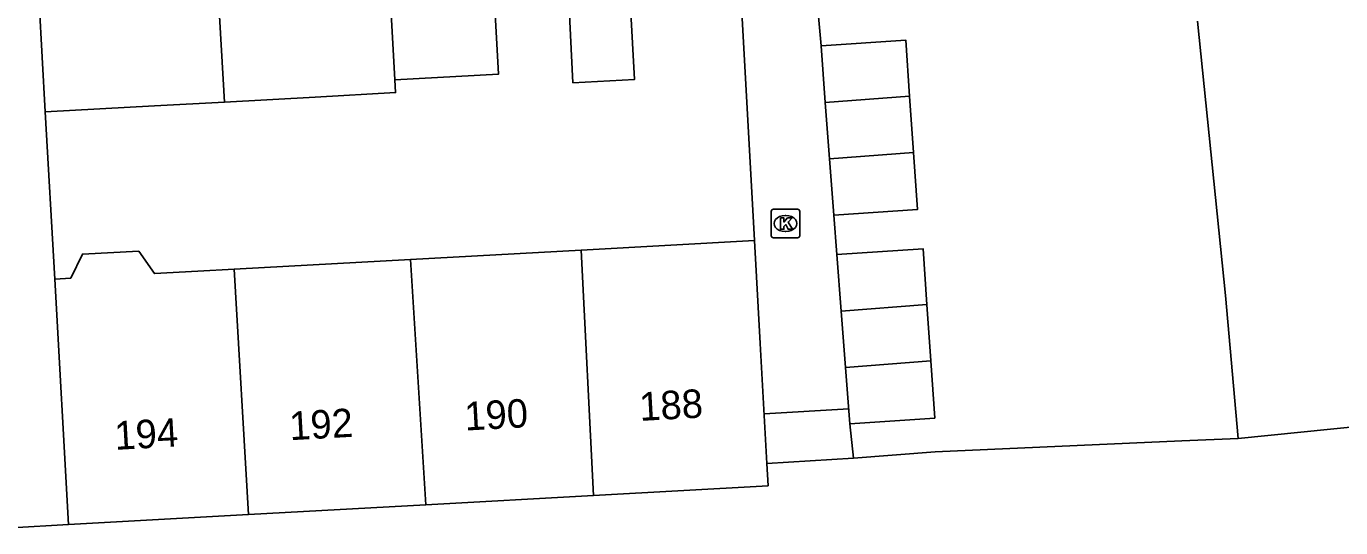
# Model space of a CAD drawing. Extents: x 162250 to 162654, y 380744 to 381605.
# Drawn here: x 162500.72 to 162546.81, y 380778.05 to 380795.64 of the extents above; entities that cross this region are included whole.
import ezdxf

# ---------------------------------------------------------------- set-up
doc = ezdxf.new("R2010")
doc.units = 0
for name, color, linetype in [('IMGEO_Hek', 7, 'Continuous'), ('IMGEO_Kolk', 7, 'Continuous'), ('IMGEO_Muur', 7, 'Continuous'), ('IMGEO_Pand', 7, 'Continuous'), ('IMGEO_Pand_nummerreeks', 7, 'Continuous'), ('IMGEO_Voetpad_open', 7, 'Continuous')]:
    doc.layers.add(name, color=color, linetype=linetype)

msp = doc.modelspace()

# ---------------------------------------------------------------- linework, layer by layer
at = {"layer": 'IMGEO_Hek'}
msp.add_lwpolyline([(162529.566, 380782.219), (162526.59, 380782.049)], dxfattribs=at)
at = {"layer": 'IMGEO_Kolk'}
for p, q in [((162526.842, 380788.293), (162526.842, 380789.145)), ((162526.917, 380789.219), (162527.769, 380789.219)), ((162527.33, 380788.999), (162527.355, 380788.999)), ((162527.843, 380789.145), (162527.843, 380788.293)), ((162527.353, 380788.439), (162527.328, 380788.439)), ((162527.769, 380788.219), (162526.917, 380788.219))]:
    msp.add_line(p, q, dxfattribs=at)
for points in [[(162526.842, 380788.293), (162526.842, 380789.145)], [(162526.917, 380789.219), (162527.769, 380789.219)], [(162527.163, 380788.919), (162527.286, 380788.919), (162527.286, 380788.768), (162527.416, 380788.919), (162527.58, 380788.919), (162527.434, 380788.768), (162527.587, 380788.519), (162527.435, 380788.519), (162527.35, 380788.683), (162527.286, 380788.616), (162527.286, 380788.519), (162527.163, 380788.519), (162527.163, 380788.919)], [(162527.843, 380789.145), (162527.843, 380788.293)], [(162527.769, 380788.219), (162526.917, 380788.219)]]:
    msp.add_lwpolyline(points, dxfattribs=at)
for centre, start, end in [((162526.919, 380789.143), 91.552, 178.448), ((162526.919, 380789.143), 91.552, 178.448), ((162527.767, 380789.143), 1.552, 88.448), ((162527.767, 380789.143), 1.552, 88.448), ((162526.919, 380788.295), 181.552, 268.448), ((162526.919, 380788.295), 181.552, 268.448), ((162527.767, 380788.295), 271.552, 358.448), ((162527.767, 380788.295), 271.552, 358.448)]:
    msp.add_arc(centre, 0.0765, start, end, dxfattribs=at)
for centre, major_axis, ratio, start_param, end_param in [((162527.329, 380788.719), (-0.387, 0.002), 0.722429, 4.712389, 7.853982), ((162527.354, 380788.719), (-0.39, 0.002), 0.717154, 1.570796, 4.712389)]:
    msp.add_ellipse(centre, major_axis=major_axis, ratio=ratio, start_param=start_param, end_param=end_param, dxfattribs=at)
at = {"layer": 'IMGEO_Muur'}
for points in [[(162501.383, 380792.633), (162501.726, 380786.77)], [(162541.237, 380781.095), (162543.214, 380781.184)]]:
    msp.add_lwpolyline(points, dxfattribs=at)
at = {"layer": 'IMGEO_Pand'}
for points in [[(162521.84, 380797.61), (162522.052, 380793.775), (162519.891, 380793.655), (162519.7, 380797.492)], [(162513.462, 380797.148), (162513.649, 380793.759)], [(162513.649, 380793.759), (162517.284, 380793.96), (162517.097, 380797.348)], [(162507.451, 380796.815), (162507.673, 380792.981)], [(162501.171, 380796.468), (162501.383, 380792.633)], [(162543.214, 380781.184), (162542.767, 380786.192), (162541.786, 380795.815)], [(162531.696, 380793.19), (162531.562, 380795.151), (162528.589, 380794.948)], [(162528.737, 380792.969), (162528.589, 380794.948)], [(162513.649, 380793.759), (162513.674, 380793.313), (162510.849, 380793.157), (162507.673, 380792.981)], [(162507.673, 380792.981), (162505.216, 380792.845), (162501.383, 380792.633)], [(162531.696, 380793.19), (162528.737, 380792.969)], [(162528.885, 380790.99), (162528.737, 380792.969)], [(162531.831, 380791.21), (162531.696, 380793.19)], [(162531.831, 380791.21), (162528.885, 380790.99)], [(162529.033, 380789.011), (162531.967, 380789.211), (162531.831, 380791.21)], [(162529.033, 380789.011), (162528.885, 380790.99)], [(162520.184, 380787.787), (162526.255, 380788.122)], [(162526.255, 380788.122), (162526.454, 380784.513), (162526.687, 380780.301)], [(162501.726, 380786.77), (162502.28, 380786.8), (162502.694, 380787.646), (162504.665, 380787.754), (162505.219, 380786.961), (162506.735, 380787.044), (162508.012, 380787.115)], [(162508.012, 380787.115), (162514.19, 380787.456)], [(162514.19, 380787.456), (162520.184, 380787.787)], [(162514.735, 380778.857), (162514.19, 380787.456)], [(162520.613, 380779.182), (162520.184, 380787.787)], [(162532.303, 380785.885), (162532.17, 380787.835), (162529.141, 380787.631)], [(162529.295, 380785.651), (162529.141, 380787.631)], [(162508.51, 380778.514), (162508.012, 380787.115)], [(162501.726, 380786.77), (162502.201, 380778.165)], [(162532.303, 380785.885), (162529.295, 380785.651)], [(162529.448, 380783.672), (162529.295, 380785.651)], [(162532.438, 380783.904), (162532.303, 380785.885)], [(162532.438, 380783.904), (162529.448, 380783.672)], [(162529.602, 380781.692), (162532.575, 380781.895), (162532.438, 380783.904)], [(162529.602, 380781.692), (162529.448, 380783.672)], [(162543.214, 380781.184), (162554.2, 380782.295)], [(162520.613, 380779.182), (162526.73, 380779.52), (162526.687, 380780.301)], [(162514.735, 380778.857), (162520.613, 380779.182)], [(162508.51, 380778.514), (162514.735, 380778.857)], [(162502.201, 380778.165), (162508.51, 380778.514)]]:
    msp.add_lwpolyline(points, dxfattribs=at)
at = {"layer": 'IMGEO_Voetpad_open'}
for points in [[(162521.84, 380797.61), (162525.72, 380797.824), (162526.255, 380788.122)], [(162528.589, 380794.948), (162528.472, 380796.238)], [(162501.383, 380792.633), (162501.726, 380786.77)], [(162529.141, 380787.631), (162529.033, 380789.011)], [(162529.724, 380780.491), (162529.602, 380781.692)], [(162529.724, 380780.491), (162532.594, 380780.706), (162541.237, 380781.095), (162543.214, 380781.184)], [(162526.687, 380780.301), (162529.724, 380780.491)], [(162500.205, 380778.05), (162502.201, 380778.165)]]:
    msp.add_lwpolyline(points, dxfattribs=at)

# ---------------------------------------------------------------- texts
at = {"layer": 'IMGEO_Pand_nummerreeks'}
for s, rotation, p in [('188', 3.1618, (162522.243, 380781.795)), ('190', 3.1618, (162516.111, 380781.456)), ('192', 3.1618, (162509.972, 380781.118)), ('194', 3.1627, (162503.842, 380780.779))]:
    msp.add_text(s, height=1, rotation=rotation, dxfattribs=at).set_placement(p)

doc.saveas('drawing.dxf')
